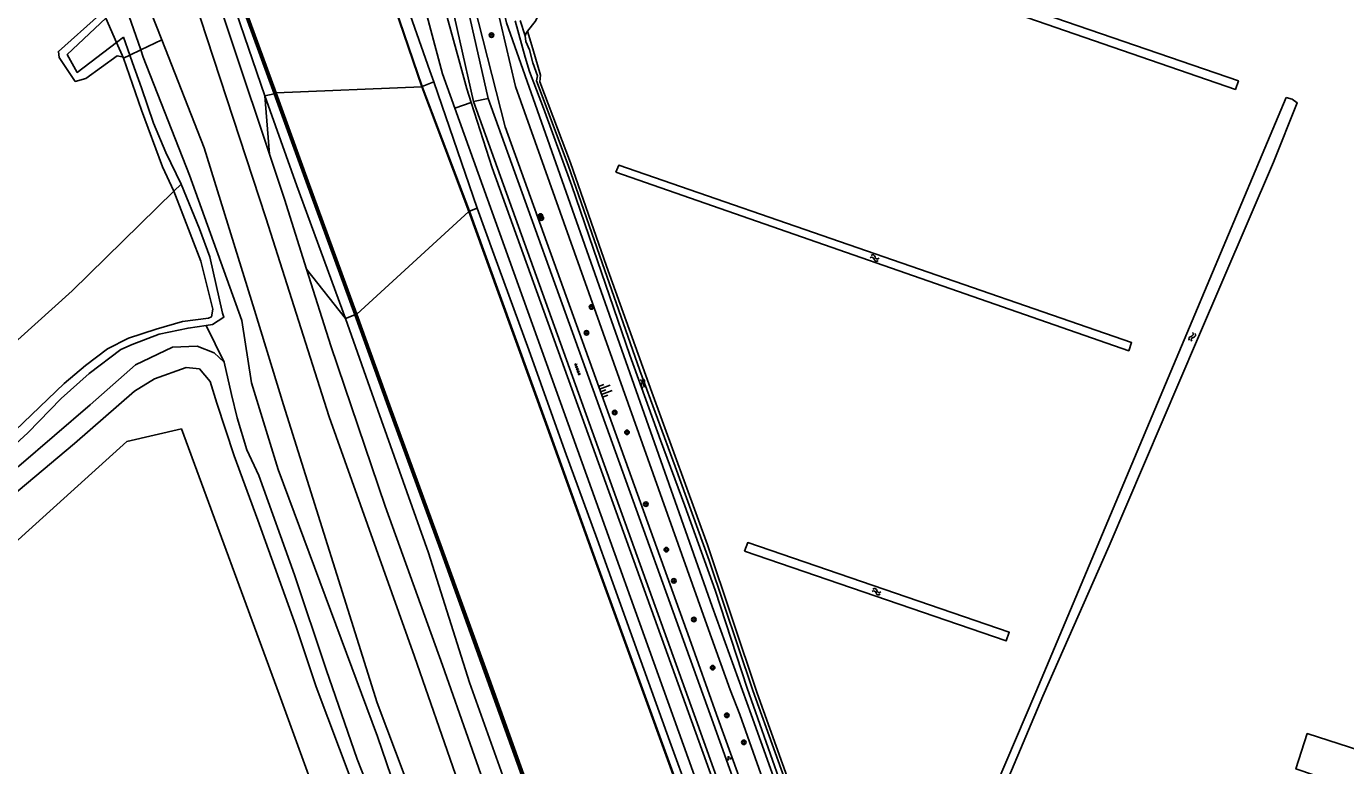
# Model space of a CAD drawing. Extents: x 135990 to 139000, y 393500 to 396000.
# Drawn here: x 136363.5 to 136597.2, y 394991 to 395122 of the extents above; entities that cross this region are included whole.
import ezdxf

# ---------------------------------------------------------------- set-up
doc = ezdxf.new("R2010")
doc.units = 0
for name, color, linetype in [('gg-knt-BGT kruinlijn', 7, 'Continuous'), ('gg-knt-bronhoudergrens', 7, 'Continuous'), ('gg-knt-onverhard', 7, 'Continuous'), ('gg-knt-verharding', 7, 'Continuous'), ('gg-kntw-beschoeiing', 7, 'Continuous'), ('gg-kntw-bovenkant insteek waterloop', 7, 'Continuous'), ('gt-grn-weggrens', 7, 'Continuous'), ('gt-symb-boom', 7, 'Continuous'), ('gt-symb-groenvak', 7, 'Continuous'), ('gt-symb-talud symbool', 7, 'Continuous'), ('gt-symb-tegel verharding', 7, 'Continuous'), ('gt-symb-watersymbool', 7, 'Continuous'), ('gx-grn-maaiveld', 7, 'Continuous')]:
    doc.layers.add(name, color=color, linetype=linetype)

# ---------------------------------------------------------------- blocks, each defined once
blk = doc.blocks.new('gt0-WA')
at = {"layer": 'gt-symb-watersymbool'}
for centre, start, end in [((-0.32, 0.02), 28.0725, 151.9275), ((0.43, 0.42), 208.0725, 331.9275), ((-0.32, -0.43), 28.0725, 151.9275), ((0.43, -0.03), 208.0725, 331.9275)]:
    blk.add_arc(centre, 0.425, start, end, dxfattribs=at)
blk = doc.blocks.new('gt0-BOOM')
at = {"layer": 'gt-symb-boom'}
for radius in [0.4, 0.2]:
    blk.add_circle((0, 0), radius, dxfattribs=at)
blk = doc.blocks.new('gt0-GRVAK')
at = {"layer": 'gt-symb-groenvak'}
for p, q in [((-0.11, 0.19), (-0.23, 0.24)), ((-0.18, 0.15), (0.09, 0.15)), ((-0.09, 0.21), (-0.16, 0.32)), ((-0.05, 0.21), (-0.05, 0.39)), ((0, 0.21), (0.06, 0.32)), ((0.01, 0.19), (0.13, 0.24)), ((0.26, -0.05), (0.2, 0.06)), ((0.3, -0.05), (0.3, 0.13)), ((0.35, -0.05), (0.41, 0.06)), ((-0.25, -0.23), (-0.36, -0.18)), ((-0.32, -0.26), (-0.05, -0.26)), ((-0.23, -0.21), (-0.29, -0.09)), ((-0.18, -0.2), (-0.18, -0.02)), ((-0.14, -0.21), (-0.07, -0.09)), ((-0.12, -0.23), (0, -0.18)), ((0.24, -0.07), (0.12, -0.02)), ((0.17, -0.11), (0.44, -0.11)), ((0.37, -0.07), (0.49, -0.02))]:
    blk.add_line(p, q, dxfattribs=at)
blk = doc.blocks.new('gt0-TEG1')
at = {"layer": 'gt-symb-tegel verharding'}
for p, q in [((-1.12, 0), (1.12, 0)), ((-0.9, -0.25), (-0.9, 0.25)), ((-0.45, -0.25), (-0.45, 0.25)), ((0, -0.25), (0, 0.25)), ((0.45, -0.25), (0.45, 0.25)), ((0.9, -0.25), (0.9, 0.25))]:
    blk.add_line(p, q, dxfattribs=at)
blk = doc.blocks.new('gt0-TALUD_1')
at = {"layer": 'gt-symb-talud symbool'}
for p, q in [((-1, -1), (-1, 0)), ((-0.5, -2), (-0.5, 0)), ((0, -1), (0, 0)), ((0.5, -2), (0.5, 0)), ((1, -1), (1, 0))]:
    blk.add_line(p, q, dxfattribs=at)

msp = doc.modelspace()

# ---------------------------------------------------------------- linework, layer by layer
at = {"layer": 'gg-knt-BGT kruinlijn'}
for p, q in [((136434.954, 395114.136), (136428.968, 395131.2)), ((136435.637, 395112.204), (136434.954, 395114.136)), ((136435.637, 395112.204), (136443.335, 395089.764)), ((136443.335, 395089.764), (136446.265, 395081.614)), ((136452.468, 395064.673), (136446.265, 395081.614)), ((136458.868, 395046.757), (136452.468, 395064.673)), ((136464.58, 395031.103), (136458.868, 395046.757)), ((136470.461, 395014.815), (136464.58, 395031.103)), ((136477.493, 394995.225), (136470.461, 395014.815)), ((136484.41, 394976.401), (136477.493, 394995.225))]:
    msp.add_line(p, q, dxfattribs=at)
at = {"layer": 'gg-knt-bronhoudergrens'}
msp.add_lwpolyline([(136639.426, 394952.559), (136646.75, 394970.593), (136588.436, 394990.384), (136590.447, 394996.628), (136649.589, 394977.583), (136677.804, 395042.02), (136710.699, 395119.951)], dxfattribs=at)
at = {"layer": 'gg-knt-onverhard'}
for points in [[(136387.345, 395260.083), (136402.709, 395217.493), (136425.459, 395153.276), (136432.605, 395130.904), (136437.191, 395113.596), (136439.383, 395107.489)], [(136442.266, 395108.523), (136441.488, 395110.945), (136440.07, 395116.126), (136432.841, 395142.533), (136418.231, 395185.77), (136404.642, 395222.375), (136394.111, 395250.745), (136393.059, 395253.981)], [(136439.383, 395107.489), (136465.254, 395035.404), (136499.524, 394939.915)], [(136502.227, 394940.891), (136445.991, 395096.927), (136442.266, 395108.523)]]:
    msp.add_lwpolyline(points, dxfattribs=at)
at = {"layer": 'gg-knt-verharding'}
for p, q in [((136484.606, 395000), (136445.308, 395109.238)), ((136442.716, 395108.685), (136481.776, 395000)), ((136481.776, 395000), (136503.014, 394941.175)), ((136484.606, 395000), (136505.512, 394942.077)), ((136499.22, 394962.743), (136485.76, 395000)), ((136502.742, 394964.003), (136489.86, 395000))]:
    msp.add_line(p, q, dxfattribs=at)
for points in [[(136489.86, 395000), (136488.2, 395004.38), (136484.04, 395015.902), (136450.15, 395111.343), (136443.06, 395141.653), (136431.57, 395174.82), (136430.456, 395178.687)], [(136445.308, 395109.238), (136437.885, 395141.914), (136428.475, 395167.813)], [(136429.325, 395168.883), (136438.08, 395144.373), (136448.28, 395104.204), (136480.97, 395013.492), (136485.76, 395000)], [(136426.547, 395165.38), (136435.397, 395141.022), (136442.716, 395108.685)]]:
    msp.add_lwpolyline(points, dxfattribs=at)
at = {"layer": 'gg-kntw-beschoeiing'}
for p, q in [((136398.975, 395133.652), (136407.547, 395110.151)), ((136407.547, 395110.151), (136413.194, 395094.513)), ((136413.194, 395094.513), (136421.838, 395070.928)), ((136421.838, 395070.928), (136427.702, 395054.732)), ((136427.702, 395054.732), (136436.96, 395029.376)), ((136436.96, 395029.376), (136445.31, 395006.266)), ((136445.31, 395006.266), (136451.707, 394988.509))]:
    msp.add_line(p, q, dxfattribs=at)
at = {"layer": 'gg-kntw-bovenkant insteek waterloop'}
msp.add_line((136491.92, 395000), (136523.02, 394912.745), dxfattribs=at)
for points in [[(136473.831, 395146.756), (136577.715, 395110.851), (136578.232, 395112.345), (136474.559, 395147.97), (136473.831, 395146.756)], [(136586.72, 395109.417), (136556.493, 395037.648), (136542.325, 395004.007)], [(136543.563, 395003.296), (136555.319, 395029.907), (136571.023, 395066.569), (136584.471, 395097.967), (136588.664, 395108.483), (136587.799, 395109.107), (136586.72, 395109.417)], [(136467.887, 395096.162), (136558.823, 395064.521), (136559.318, 395065.944), (136468.421, 395097.382), (136467.887, 395096.162)], [(136490.713, 395028.953), (136537.061, 395013.06), (136537.636, 395014.62), (136491.281, 395030.495), (136490.713, 395028.953)], [(136543.563, 395003.296), (136528.045, 394966.394), (136526.677, 394963.141), (136525.553, 394963.614), (136528.301, 394971.008), (136542.325, 395004.007)]]:
    msp.add_lwpolyline(points, dxfattribs=at)
at = {"layer": 'gt-grn-weggrens'}
for p, q in [((136445.308, 395109.238), (136442.716, 395108.685)), ((136442.266, 395108.523), (136439.383, 395107.489))]:
    msp.add_line(p, q, dxfattribs=at)
at = {"layer": 'gx-grn-maaiveld'}
for p, q in [((136377.523, 395123.456), (136379.438, 395119.168)), ((136451.823, 395120.311), (136450.937, 395123.043)), ((136379.438, 395119.168), (136380.67, 395120.109)), ((136380.682, 395116.383), (136379.438, 395119.168)), ((136381.774, 395116.905), (136380.67, 395120.109)), ((136387.443, 395119.616), (136383.715, 395117.833)), ((136380.682, 395116.383), (136381.774, 395116.905)), ((136383.715, 395117.833), (136381.774, 395116.905)), ((136433.62, 395111.331), (136435.637, 395112.204)), ((136405.706, 395109.689), (136407.359, 395110.083)), ((136405.706, 395109.689), (136406.54, 395099.347)), ((136407.359, 395110.083), (136407.735, 395110.219)), ((136407.735, 395110.219), (136433.526, 395111.297)), ((136433.62, 395111.331), (136433.526, 395111.297)), ((136433.526, 395111.297), (136441.873, 395089.213)), ((136433.62, 395111.331), (136441.967, 395089.248)), ((136390.911, 395094.056), (136389.61, 395092.784)), ((136422.026, 395070.996), (136441.873, 395089.213)), ((136441.967, 395089.248), (136441.873, 395089.213)), ((136441.967, 395089.248), (136443.335, 395089.764)), ((136420.019, 395070.244), (136413.121, 395078.981)), ((136420.019, 395070.244), (136421.65, 395070.86)), ((136421.65, 395070.86), (136422.026, 395070.996)), ((136395.339, 395068.999), (136398.52, 395062.465))]:
    msp.add_line(p, q, dxfattribs=at)
for points in [[(136356.65, 395242.66), (136357.033, 395239.577), (136364.459, 395220.027), (136372.864, 395198.734), (136381.854, 395173.826), (136388.773, 395155.415), (136397.707, 395133.056), (136405.706, 395109.689)], [(136407.359, 395110.083), (136398.787, 395133.584), (136390.894, 395155.376), (136383.798, 395174.876), (136374.981, 395199.128), (136366.788, 395221.709), (136359.564, 395241.466), (136358.887, 395243.326)], [(136359.263, 395243.462), (136359.94, 395241.602), (136367.164, 395221.845), (136375.357, 395199.264), (136384.174, 395175.012), (136391.27, 395155.512), (136399.163, 395133.72), (136407.735, 395110.219)], [(136406.54, 395099.347), (136400.293, 395118.071), (136394.812, 395134.413), (136391.077, 395143.512), (136387.594, 395151.141), (136383.214, 395160.796), (136380.28, 395167.803), (136376.501, 395176.918), (136372.386, 395188.099), (136368.59, 395199.411), (136365.008, 395208.857), (136356.675, 395232.349)], [(136535.526, 394716.997), (136523.691, 394751.132), (136504.129, 394805.416), (136487.721, 394851.459), (136472.886, 394895.957), (136458.069, 394936.914), (136444.349, 394975.425), (136432.215, 395010.308), (136417.121, 395052.784), (136405.905, 395088.093), (136394.317, 395123.396), (136390.543, 395133.48), (136380.105, 395158.728), (136367.012, 395190.453), (136365.986, 395191.971), (136364.861, 395193.033), (136363.424, 395193.94), (136361.886, 395194.368), (136360.72, 395194.424), (136359.309, 395194.255), (136358.279, 395193.667), (136357.467, 395192.765), (136354.939, 395188.859), (136353.855, 395187.184)], [(136485.395, 395189.065), (136457.533, 395130.361), (136453.612, 395122.893), (136452.283, 395121.15)], [(136383.715, 395117.833), (136375.794, 395140.575), (136369.699, 395157.322), (136362.736, 395176.095), (136359.857, 395182.311)], [(136362.671, 395183.376), (136362.679, 395183.361), (136372.713, 395158.725), (136384.315, 395127.618), (136387.443, 395119.616)], [(136491.92, 395000), (136484.99, 395019.19), (136448.512, 395122.627), (136444.139, 395141.342), (136433.358, 395176.424), (136432.783, 395178.722), (136432.736, 395179.344)], [(136426.869, 395130.809), (136427.99, 395127.841), (136433.62, 395111.331)], [(136380.682, 395116.383), (136380.399, 395116.642), (136379.532, 395116.795), (136374, 395112.774), (136372.102, 395112.248), (136369.248, 395116.477), (136369.142, 395117.578), (136376.39, 395124.074), (136376.424, 395125.916)], [(136427.896, 395127.807), (136433.526, 395111.297)], [(136377.523, 395123.456), (136370.682, 395117.042), (136372.474, 395113.848), (136379.438, 395119.168)], [(136497.951, 394985.572), (136491.18, 395004.665), (136485.524, 395022.057), (136480.133, 395037.007), (136475.805, 395048.665), (136470.388, 395063.747), (136464.652, 395080.423), (136460.138, 395093.754), (136455.066, 395107.509), (136452.623, 395113.988), (136451.826, 395116.563), (136450.074, 395122.99)], [(136452.283, 395121.15), (136452.145, 395120.968), (136451.946, 395120.713), (136451.823, 395120.311)], [(136452.283, 395121.15), (136453.221, 395118.034), (136454.548, 395113.387), (136454.442, 395112.192), (136459.886, 395097.826), (136466.232, 395079.504), (136474.278, 395057.172), (136484.183, 395030.113), (136492.972, 395003.825), (136503.328, 394974.801), (136512.569, 394949.681), (136522.208, 394922.543), (136525.584, 394913.655)], [(136387.443, 395119.616), (136394.929, 395100.464), (136403.88, 395071.705), (136408.997, 395054.919), (136425.633, 395002.075), (136445.291, 394949.88), (136462.725, 394898.443), (136479.587, 394853.693), (136496.379, 394806.026), (136515.946, 394751.704), (136522.737, 394734.37), (136531.412, 394713.4), (136534.056, 394706.843), (136533.204, 394701.819), (136531.532, 394696.797), (136528.579, 394689.452)], [(136451.823, 395120.311), (136451.986, 395119.358), (136452.59, 395117.838), (136453.181, 395115.541), (136454.03, 395113.231), (136453.871, 395112.381), (136459.474, 395097.431), (136465.475, 395080.091), (136472.14, 395060.999), (136478.407, 395043.978), (136484.435, 395027.355), (136492.189, 395004.306), (136500.102, 394982.319), (136507.643, 394961.235), (136513.113, 394946.604), (136521.026, 394924.033), (136524.943, 394913.427)], [(136389.61, 395092.784), (136387.56, 395097.122), (136383.873, 395107.136), (136380.682, 395116.383)], [(136381.774, 395116.905), (136382.244, 395115.54), (136383.868, 395111.146), (136385.99, 395104.849), (136388.176, 395099.649), (136390.911, 395094.056)], [(136383.715, 395117.833), (136384.162, 395116.549), (136392.356, 395095.649), (136401.641, 395069.871), (136403.322, 395058.815), (136408.062, 395043.484), (136425.655, 394996.14), (136435.261, 394968.114)], [(136405.706, 395109.689), (136411.391, 395093.772), (136420.019, 395070.244)], [(136407.359, 395110.083), (136413.006, 395094.445), (136421.65, 395070.86)], [(136407.735, 395110.219), (136413.382, 395094.581), (136422.026, 395070.996)], [(136406.54, 395099.347), (136409.205, 395091.36), (136413.121, 395078.981)], [(136389.61, 395092.784), (136371.571, 395075.147), (136346.197, 395052.348), (136325.522, 395033.375)], [(136348.43, 395037.889), (136370.13, 395058.718), (136373.92, 395061.923), (136377.853, 395064.851), (136381.549, 395066.718), (136386.444, 395068.346), (136391.115, 395069.716), (136395.704, 395070.262), (136396.235, 395070.539), (136396.477, 395071.885), (136394.387, 395080.37), (136389.61, 395092.784)], [(136390.911, 395094.056), (136394.14, 395086.144), (136395.964, 395081.133), (136398.216, 395071.179), (136398.458, 395070.449), (136396.427, 395069.16), (136395.339, 395068.999)], [(136441.873, 395089.213), (136447.07, 395074.856), (136455.748, 395050.928), (136464.393, 395026.965), (136473.246, 395002.595), (136483.334, 394974.818), (136495.897, 394940.257), (136506.179, 394911.979), (136516.812, 394882.757), (136527.535, 394853.32), (136537.393, 394826.074), (136548.777, 394794.872), (136558.736, 394767.499), (136567.132, 394744.17)], [(136441.967, 395089.248), (136447.164, 395074.89), (136455.842, 395050.962), (136464.487, 395026.999), (136473.34, 395002.629), (136483.428, 394974.852), (136495.991, 394940.291), (136506.273, 394912.013), (136516.906, 394882.791), (136527.629, 394853.354), (136537.487, 394826.108), (136548.871, 394794.906), (136558.83, 394767.533), (136567.226, 394744.205)], [(136413.121, 395078.981), (136417.421, 395065.386), (136427.044, 395036.953), (136437.19, 395008.792), (136446.982, 394980.89), (136457.504, 394950.918), (136464.932, 394931.251), (136473.203, 394906.343), (136481.552, 394880.553), (136497.334, 394836.338), (136514.886, 394788.243), (136531.246, 394742.795), (136535.211, 394732.218)], [(136420.019, 395070.244), (136425.72, 395054.005), (136434.693, 395028.68), (136441.954, 395005.67), (136448.462, 394987.524), (136457.776, 394963.065), (136466.412, 394940.091), (136473.868, 394919.238), (136478.511, 394903.352), (136479.217, 394898.954), (136480.134, 394896.532), (136488.214, 394873.15), (136495.537, 394853.669), (136504.915, 394827.812), (136513.321, 394804.1), (136520.76, 394783.468), (136528.662, 394762.332), (136540.602, 394729.153)], [(136421.65, 395070.86), (136427.514, 395054.664), (136436.772, 395029.308), (136445.122, 395006.198), (136451.519, 394988.441), (136460.528, 394963.722), (136468.651, 394941.384), (136476.471, 394919.976), (136483.688, 394899.904), (136483.759, 394899.713), (136484.119, 394898.73)], [(136422.026, 395070.996), (136427.89, 395054.8), (136437.148, 395029.444), (136445.498, 395006.334), (136451.895, 394988.577), (136460.904, 394963.858), (136469.027, 394941.52), (136476.847, 394920.112), (136484.064, 394900.04), (136484.4, 394899.135), (136492.839, 394875.347), (136500.135, 394855.435), (136509.682, 394829.028), (136518.303, 394805.432), (136525.835, 394784.44), (136533.347, 394763.907), (136545.421, 394730.714)], [(136395.339, 395068.999), (136392.102, 395068.519), (136386.985, 395067.474), (136382.189, 395065.627), (136380.219, 395064.703), (136374.599, 395060.504), (136369.618, 395056.044), (136363.694, 395049.957), (136357.212, 395044.055)], [(136313.277, 395044.592), (136317.519, 395040.041), (136323.567, 395031.525), (136330.355, 395022.345), (136334.202, 395017.437), (136338.548, 395022.287), (136345.303, 395028.675), (136353.033, 395035.266), (136362.131, 395044.055), (136374.766, 395054.902), (136382.813, 395062.034), (136389.329, 395065.157), (136393.741, 395065.296), (136396.757, 395064.14), (136398.52, 395062.465)], [(136426.407, 394981.191), (136422.062, 394992.127), (136416.578, 395007.975), (136410.97, 395024.768), (136404.639, 395042.417), (136402.492, 395046.924), (136400.832, 395052.61), (136399.8, 395056.778), (136398.52, 395062.465)], [(136420.989, 394988.42), (136414.786, 395004.944), (136411.199, 395015.726), (136404.442, 395034.491), (136400.29, 395045.873), (136397.214, 395055.232), (136396.019, 395059.034), (136394.12, 395061.304), (136391.765, 395061.526), (136386.137, 395059.522), (136382.637, 395057.351), (136371.959, 395048.054), (136356.382, 395035.016), (136341.884, 395022.068), (136335.671, 395015.424)], [(136510.827, 394720.725), (136488.806, 394782.383), (136465.504, 394846.75), (136442.035, 394910.646), (136408.245, 395003.617), (136390.925, 395050.665), (136381.267, 395048.401), (136344.544, 395015.242), (136333.28, 395000.854)]]:
    msp.add_lwpolyline(points, dxfattribs=at)

# ---------------------------------------------------------------- block references
at = {"layer": 'gt-symb-boom'}
for p in [(136445.884, 395120.461), (136454.556, 395088.402), (136454.702, 395088.012), (136463.61, 395072.264), (136462.71, 395067.697), (136467.71, 395053.574), (136469.88, 395050.042), (136473.239, 395037.307), (136476.87, 395029.253), (136478.186, 395023.723), (136481.751, 395016.869), (136485.074, 395008.328), (136487.594, 394999.88), (136490.589, 394995.102)]:
    msp.add_blockref('gt0-BOOM', p, dxfattribs=at)
at = {"layer": 'gt-symb-groenvak'}
msp.add_blockref('gt0-GRVAK', (136487.925, 394992.254), dxfattribs=at)
at = {"layer": 'gt-symb-talud symbool', "xscale": 1.0002009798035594, "yscale": 1.0002009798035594, "rotation": 109.81181188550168}
msp.add_blockref('gt0-TALUD_1', (136465.201, 395057.251), dxfattribs=at)
at = {"layer": 'gt-symb-tegel verharding', "rotation": -70.73158503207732}
msp.add_blockref('gt0-TEG1', (136461.095, 395061.222), dxfattribs=at)
at = {"layer": 'gt-symb-watersymbool'}
for p, rotation in [((136513.82, 395080.921), 160.7856881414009), ((136570.094, 395067.016), -113.20611458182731), ((136472.677, 395058.778), -70.55043123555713), ((136514.159, 395021.768), 161.09393900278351)]:
    msp.add_blockref('gt0-WA', p, dxfattribs=dict(at, rotation=rotation))

doc.saveas('drawing.dxf')
